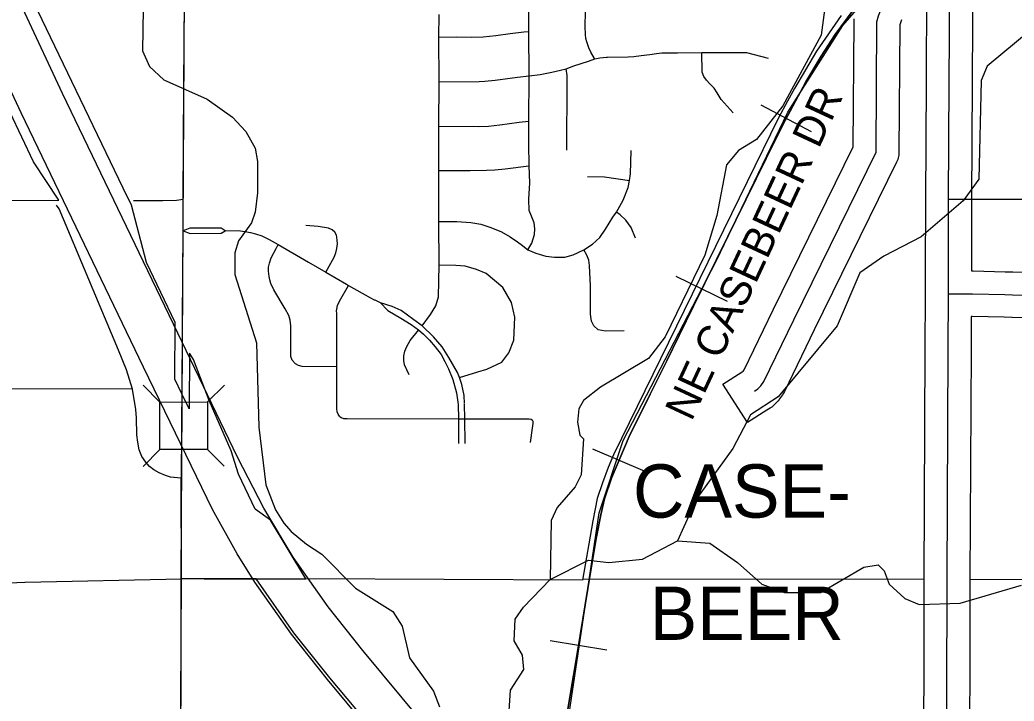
# Model space of a CAD drawing. Extents: x -1403959 to 81668, y -1400582 to 11018.
# Drawn here: x 7754 to 7880.3, y 8508.9 to 8595.5 of the extents above; entities that cross this region are included whole.
import ezdxf

# ---------------------------------------------------------------- set-up
doc = ezdxf.new("R2010")
doc.units = 0
for name, color, linetype in [('tdCiCityDivCarto', 7, 'Continuous'), ('tdCiCoBndryTxt', 7, 'Continuous'), ('tdCiRRCL', 7, 'Continuous'), ('tdCiSecText', 7, 'Continuous'), ('tdCiSectLine', 7, 'Continuous'), ('tdCiSectNmbr', 7, 'Continuous'), ('tdCiSectTwpRng', 7, 'Continuous'), ('tdCoCityStreetMajor', 7, 'Continuous'), ('tdCoClipBndry', 7, 'Continuous'), ('tdCoDivCarto', 7, 'Continuous'), ('tdCoSecRteBand', 7, 'Continuous'), ('tdCoSectNmbr', 7, 'Continuous'), ('tdCoStrucSecCoName', 7, 'Continuous'), ('tdCoSurfBitum', 7, 'Continuous')]:
    doc.layers.add(name, color=color, linetype=linetype)

msp = doc.modelspace()

# ---------------------------------------------------------------- linework, layer by layer
at = {"layer": 'tdCiCityDivCarto'}
for points in [[(7768.27, 8548.56), (7767.5, 8551.03), (7766.5, 8553.5), (7758.95, 8571.48), (7758.61, 8571.93)], [(7774.51, 8537.27), (7774.64, 8555.38)], [(7774.43, 8537.24), (7773.09, 8537.37), (7772.48, 8537.59), (7771.64, 8537.91), (7770.97, 8538.29), (7770.41, 8538.72), (7769.96, 8539.26), (7769.47, 8540), (7769.11, 8540.84), (7768.93, 8541.81), (7768.82, 8542.74), (7768.77, 8544.93), (7768.68, 8545.96), (7768.27, 8548.56)], [(7768.27, 8548.56), (7768.27, 8548.56)], [(7774.51, 8537.24), (7774.43, 8537.24)], [(7774.49, 8524.47), (7774.51, 8537.24)], [(7774.51, 8537.24), (7774.51, 8537.27)]]:
    msp.add_lwpolyline(points, dxfattribs=at)
at = {"layer": 'tdCiCoBndryTxt'}
for points in [[(7847.28, 8548.32), (7847.71, 8548.59), (7848.11, 8549), (7848.48, 8549.53), (7852.28, 8557.36), (7862.74, 8578.69), (7862.85, 8595.25), (7863.05, 8596.02), (7863.43, 8596.98), (7864.87, 8598.75), (7868.6, 8603.03), (7870.81, 8605.15), (7871.17, 8605.42), (7872.13, 8605.84)], [(7871.95, 8572.66), (7872.04, 8587.55), (7872.13, 8605.84)], [(7871.93, 8560.66), (7871.95, 8572.53)], [(7871.95, 8572.53), (7871.95, 8572.62), (7871.95, 8572.66)], [(7871.75, 8524.4), (7871.9, 8553.58), (7871.93, 8560.66)], [(7871.93, 8560.66), (7874.98, 8560.68), (7879.07, 8560.59), (7880.06, 8560.56), (7890.08, 8560.5), (7902.99, 8560.56), (7908.89, 8560.56)], [(7871.13, 8403.5), (7871.12, 8409.13), (7871.18, 8428.45), (7871.47, 8451.66), (7871.66, 8481.35), (7871.7, 8492.35), (7871.7, 8493.62), (7871.7, 8494.69), (7871.75, 8524.4)]]:
    msp.add_lwpolyline(points, dxfattribs=at)
at = {"layer": 'tdCiRRCL'}
for points in [[(7908.93, 8572.65), (7871.95, 8572.66), (7872.04, 8587.55), (7872.13, 8605.78)], [(7858.3, 8596.04), (7855.18, 8591.5), (7852.35, 8586.77), (7851.49, 8585.17), (7850.33, 8583.04), (7829.39, 8540.22), (7828.68, 8538.61), (7828, 8536.64), (7827.31, 8534.68), (7826.73, 8531.82), (7825.45, 8524.3), (7790.3, 8524.45), (7785.82, 8531.89), (7783.87, 8533.3), (7781.73, 8537.77), (7780.8, 8540.74), (7778.03, 8547.1), (7776.04, 8552.33), (7775.5, 8553.15), (7775.45, 8546.06), (7774.55, 8547.96), (7773.65, 8549.83), (7773.7, 8557.04), (7770.07, 8564.66), (7768.14, 8571.94), (7767.1, 8574.11), (7756.23, 8596.63)], [(7726.88, 8572.54), (7758.9, 8572.56), (7755.68, 8577.47), (7752.73, 8583.73)], [(7799.74, 8504.24), (7793.34, 8511.87), (7788.77, 8517.6), (7783.99, 8524.46), (7774.49, 8524.47), (7774.44, 8537.26), (7773.09, 8537.37), (7772.48, 8537.59), (7771.64, 8537.91), (7770.97, 8538.29), (7770.41, 8538.72), (7769.96, 8539.26), (7769.47, 8540), (7769.11, 8540.84), (7768.93, 8541.81), (7768.82, 8542.74), (7768.77, 8544.93), (7768.68, 8545.96), (7768.27, 8548.56), (7726.89, 8548.58)]]:
    msp.add_lwpolyline(points, dxfattribs=at)
at = {"layer": 'tdCiSecText'}
for points in [[(7769.61, 8549.06), (7771.75, 8546.92), (7777.8, 8546.93)], [(7779.94, 8549.08), (7777.8, 8546.93), (7777.81, 8540.88)], [(7769.62, 8538.73), (7771.76, 8540.87), (7771.75, 8546.92)], [(7779.91, 8538.79), (7777.81, 8540.88), (7771.76, 8540.87)]]:
    msp.add_lwpolyline(points, dxfattribs=at)
at = {"layer": 'tdCiSectLine'}
for points in [[(7875.02, 8602.93), (7874.94, 8587.54), (7874.94, 8587.54), (7874.86, 8572.52), (7874.84, 8563.58), (7874.95, 8563.59), (7874.98, 8563.59), (7875.05, 8563.58), (7879.14, 8563.49), (7880.1, 8563.47), (7890.08, 8563.4)], [(7868.8, 8494.69), (7868.85, 8524.4), (7868.85, 8524.41), (7868.99, 8553.59), (7868.99, 8553.59), (7869.03, 8560.65), (7869, 8563.53), (7869.03, 8563.53), (7869.05, 8572.54), (7869.05, 8572.55), (7869.14, 8587.57), (7869.2, 8599.3)], [(7865.97, 8595.5), (7865.82, 8595.12), (7865.75, 8594.87), (7865.64, 8578.67), (7865.64, 8578.5), (7865.62, 8578.31), (7865.59, 8578.12), (7865.54, 8577.94), (7865.49, 8577.76), (7865.42, 8577.58), (7865.34, 8577.41), (7854.89, 8556.09), (7851.09, 8548.26), (7851.08, 8548.24), (7850.99, 8548.07), (7850.89, 8547.91), (7850.84, 8547.84), (7850.47, 8547.31), (7850.41, 8547.23), (7850.29, 8547.09), (7850.19, 8546.98), (7849.8, 8546.58), (7849.76, 8546.54), (7849.63, 8546.41), (7849.48, 8546.29), (7849.32, 8546.18), (7849.27, 8546.15), (7848.84, 8545.87), (7846.4, 8544.31), (7843.27, 8549.21), (7845.72, 8550.77), (7845.87, 8550.86), (7845.87, 8550.86), (7845.98, 8551.01), (7849.67, 8558.63), (7849.68, 8558.64), (7859.84, 8579.37), (7859.95, 8595.27), (7859.96, 8595.44), (7859.97, 8595.62)], [(7890.06, 8557.6), (7880.04, 8557.66), (7879.99, 8557.66), (7879.01, 8557.69), (7879, 8557.69), (7874.96, 8557.78), (7874.83, 8557.78), (7874.83, 8557.75), (7874.82, 8557.75), (7874.8, 8553.56), (7874.66, 8524.39), (7874.6, 8494.68), (7874.6, 8492.35), (7874.6, 8492.34), (7874.56, 8481.34), (7874.56, 8481.33), (7874.39, 8454.58), (7919.8, 8454.88)]]:
    msp.add_lwpolyline(points, dxfattribs=at)
at = {"layer": 'tdCiSectNmbr'}
for points in [[(7774.64, 8555.38), (7774.62, 8557.43), (7774.69, 8568.68), (7774.72, 8572.69), (7774.78, 8587.09), (7774.88, 8598.14), (7774.88, 8598.14)], [(7751.54, 8523.92), (7754.59, 8524.01), (7754.64, 8524.01), (7774.49, 8524.47)], [(7774.36, 8465.18), (7774.36, 8467.39), (7774.35, 8481.32), (7774.32, 8493.26), (7774.49, 8524.47)]]:
    msp.add_lwpolyline(points, dxfattribs=at)
at = {"layer": 'tdCiSectTwpRng'}
for points in [[(7818.48, 8566.28), (7819, 8567.11), (7819.35, 8568.2), (7819.4, 8568.94), (7819.28, 8569.71), (7818.94, 8570.56), (7818.68, 8571.28), (7818.64, 8572.71), (7818.76, 8574.8), (7818.67, 8576.93), (7818.62, 8579.76), (7818.62, 8582.62), (7818.65, 8588.4), (7818.64, 8594.01), (7818.63, 8599.8), (7818.63, 8605.47), (7818.66, 8611.32)], [(7826.98, 8590.59), (7826.49, 8591.39), (7826.23, 8591.93), (7825.98, 8592.7), (7825.87, 8593.12), (7825.81, 8593.63), (7825.79, 8594.67), (7825.81, 8596.51)], [(7805.05, 8556.6), (7806.14, 8558.03), (7806.8, 8559.15), (7807.13, 8560.3), (7807.23, 8564.3), (7807.17, 8569.87), (7807.19, 8572.59), (7807.2, 8576.36), (7807.2, 8578.7), (7807.19, 8581.98), (7807.22, 8587.6), (7807.2, 8593.31), (7807.21, 8596.19)], [(7807.2, 8593.31), (7809.41, 8593.32), (7811.38, 8593.28), (7812.83, 8593.33), (7814.41, 8593.49), (7816.27, 8593.75), (7817.98, 8593.98), (7818.62, 8594.01)], [(7818.62, 8594.01), (7818.64, 8594.01)], [(7828.62, 8590.76), (7831.22, 8590.79), (7831.96, 8590.83), (7832.91, 8590.95), (7834.01, 8591.1), (7834.84, 8591.21), (7835.5, 8591.3), (7837.52, 8591.31), (7840.59, 8591.33), (7842.54, 8591.34), (7846.26, 8591.36), (7849.03, 8590.63)], [(7844.58, 8583.68), (7843.07, 8585.38), (7842.56, 8586.24), (7842.16, 8586.83), (7841.62, 8587.36), (7841.18, 8587.82), (7840.86, 8588.28), (7840.63, 8588.87), (7840.59, 8591.33)], [(7807.22, 8587.6), (7812.31, 8587.66), (7813.05, 8587.71), (7814.35, 8587.84), (7817.16, 8588.2), (7818.65, 8588.4), (7820.04, 8588.55), (7821.55, 8588.83), (7822.63, 8589.1), (7823.35, 8589.29), (7824.35, 8589.65), (7826.18, 8590.24), (7827.02, 8590.53), (7827.66, 8590.66), (7828.49, 8590.75)], [(7828.49, 8590.75), (7828.62, 8590.76)], [(7823.45, 8578.93), (7823.5, 8587.68), (7823.48, 8588.44), (7823.35, 8589.28)], [(7807.23, 8581.98), (7812.24, 8581.93), (7813.5, 8581.99), (7814.94, 8582.17), (7817.4, 8582.5), (7818.56, 8582.61)], [(7818.56, 8582.61), (7818.62, 8582.62)], [(7823.21, 8565.35), (7824.26, 8565.63), (7825.61, 8566.26), (7826.7, 8566.98), (7827.62, 8567.82), (7828.36, 8568.89), (7829.3, 8570.44), (7829.77, 8571.07), (7830.59, 8572.56), (7831.26, 8574.18), (7831.39, 8575.06), (7831.53, 8575.91), (7831.6, 8578.91)], [(7807.2, 8576.36), (7808.23, 8576.34), (7811.16, 8576.36), (7813.26, 8576.4), (7814.32, 8576.42), (7815.61, 8576.57), (7818.6, 8576.93)], [(7826.07, 8575.59), (7828.23, 8575.53), (7831.39, 8575.06)], [(7768.41, 8572.55), (7770.58, 8572.55), (7772.13, 8572.55), (7773.88, 8572.6), (7774.72, 8572.69)], [(7807.17, 8569.87), (7809.49, 8569.86), (7811.26, 8569.74), (7812.54, 8569.51), (7813.81, 8569.12), (7815.15, 8568.55), (7816.25, 8567.94), (7817.17, 8567.27), (7817.8, 8566.8), (7818.48, 8566.28), (7819.51, 8565.84), (7820.78, 8565.48), (7821.88, 8565.35), (7822.79, 8565.35), (7823.21, 8565.35)], [(7832.18, 8567.77), (7831.6, 8569.12), (7830.94, 8570.02), (7830.21, 8570.71), (7829.77, 8571.07)], [(7780.05, 8568.69), (7779.53, 8569.01), (7775.55, 8569.03), (7774.69, 8568.68)], [(7774.69, 8568.68), (7775.58, 8568.34), (7779.53, 8568.38), (7780.05, 8568.69)], [(7780.05, 8568.69), (7781.68, 8568.71), (7782.54, 8568.59), (7783.26, 8568.49), (7783.88, 8568.3), (7784.71, 8568.04), (7785.64, 8567.59), (7786.78, 8566.93), (7790.63, 8564.7), (7792.83, 8563.42), (7795.45, 8561.91), (7795.72, 8561.75), (7798.5, 8560.17), (7798.99, 8559.93)], [(7792.83, 8563.42), (7793.89, 8565.33), (7794.1, 8565.9), (7794.22, 8566.45), (7794.32, 8567.05), (7794.25, 8567.86), (7794.18, 8568.15), (7793.96, 8568.53), (7793.65, 8568.79), (7793.15, 8569), (7791.86, 8569.22), (7790.31, 8569.34)], [(7788.93, 8551.83), (7788.57, 8552.26), (7788.4, 8552.69), (7788.38, 8553.45), (7788.38, 8556.62), (7788.31, 8557.32), (7788.12, 8557.91), (7787.66, 8558.75), (7786.23, 8561.18), (7785.85, 8561.99), (7785.71, 8562.44), (7785.64, 8562.87), (7785.56, 8563.54), (7785.56, 8564.07), (7785.66, 8564.59), (7785.87, 8565.26), (7786.54, 8566.43), (7786.78, 8566.93)], [(7830.75, 8555.97), (7828.36, 8555.92), (7827.43, 8556.11), (7826.87, 8556.62), (7826.59, 8557.18), (7826.47, 8558.09), (7826.47, 8561.7), (7826.34, 8564.26), (7826.24, 8564.94), (7825.97, 8565.59), (7825.61, 8566.26)], [(7809.8, 8550.04), (7812.16, 8550.78), (7813.28, 8551.11), (7815.17, 8551.97), (7816.08, 8553.16), (7816.73, 8554.77), (7816.83, 8557.73), (7816.4, 8559.56), (7815.33, 8561.49), (7813.18, 8563.27), (7811.97, 8563.78), (7810.54, 8564.19), (7809.34, 8564.29), (7807.23, 8564.3)], [(7794.25, 8548.56), (7794.25, 8551.45), (7794.25, 8555.67), (7794.22, 8558.17), (7794.2, 8558.51), (7794.22, 8558.72), (7794.32, 8559.2), (7794.58, 8559.75), (7795.72, 8561.75)], [(7798.99, 8559.93), (7799.04, 8559.9)], [(7799.04, 8559.9), (7799.74, 8559.56)], [(7799.77, 8559.55), (7799.74, 8559.56)], [(7799.74, 8559.56), (7800.71, 8558.56), (7802.35, 8557.57), (7803.69, 8556.78), (7804.62, 8556.09), (7805.24, 8555.54), (7805.99, 8554.79), (7806.73, 8553.92), (7807.47, 8552.96), (7807.96, 8552.09), (7808.42, 8551.15), (7808.96, 8549.8), (7809.44, 8548.09), (7809.65, 8546.6), (7809.7, 8544.77), (7809.7, 8541.65)], [(7810.43, 8546.73), (7810.4, 8547.76), (7810.13, 8549.17), (7809.8, 8550.04), (7809.57, 8550.67), (7808.44, 8552.59), (7807.61, 8553.92), (7806.53, 8555.23), (7805.05, 8556.6), (7804.03, 8557.39), (7802.39, 8558.54), (7801.26, 8559.06), (7799.77, 8559.55)], [(7803.4, 8550.4), (7802.83, 8551.64), (7802.72, 8552.22), (7802.73, 8552.81), (7802.86, 8553.38), (7803.14, 8553.98), (7803.53, 8554.74), (7804.61, 8556.07)], [(7788.93, 8551.83), (7789.31, 8551.59), (7789.79, 8551.47), (7794.25, 8551.45)], [(7794.58, 8545.11), (7794.4, 8545.36), (7794.27, 8545.69), (7794.23, 8546.1), (7794.25, 8548.56)], [(7810.52, 8541.67), (7810.5, 8544.8), (7810.44, 8546.67)], [(7794.58, 8545.11), (7794.77, 8544.96), (7795.07, 8544.84), (7795.53, 8544.82), (7809.7, 8544.77), (7810.5, 8544.8), (7818.22, 8544.78), (7818.66, 8544.78), (7818.91, 8544.75), (7819.1, 8544.62)], [(7818.82, 8541.79), (7819.09, 8543.62), (7819.15, 8544.2), (7819.16, 8544.46), (7819.1, 8544.62)]]:
    msp.add_lwpolyline(points, dxfattribs=at)
at = {"layer": 'tdCoCityStreetMajor'}
for points in [[(7777.36, 8524.47), (7790.27, 8524.46)], [(7825.44, 8524.43), (7868.85, 8524.4)], [(7874.65, 8524.39), (7919.78, 8524.37)]]:
    msp.add_lwpolyline(points, dxfattribs=at)
at = {"layer": 'tdCoClipBndry'}
msp.add_lwpolyline([(7774.36, 8364.99), (7774.33, 8427.25), (7774.46, 8524.47), (7775, 8621.23), (7775.05, 8649.25)], dxfattribs=at)
at = {"layer": 'tdCoDivCarto'}
for points in [[(7812, 8358.08), (7818.2, 8395.81), (7825.72, 8440.34), (7827.96, 8454.33), (7828.33, 8458.82), (7828.05, 8465.3), (7827.56, 8469.28), (7826.79, 8472.71), (7825.73, 8476.32), (7824.7, 8479.05), (7823.03, 8482.64), (7820.21, 8487.43), (7817.51, 8491.29), (7797.54, 8515.33), (7793.11, 8520.89), (7788.69, 8527.19), (7784.95, 8533.44), (7781.59, 8539.9), (7759.38, 8586.15), (7749.78, 8606.68)], [(7806.27, 8358.99), (7812.48, 8396.77), (7820, 8441.29), (7822.21, 8455.09), (7822.52, 8458.95), (7822.26, 8464.84), (7821.84, 8468.27), (7821.18, 8471.19), (7820.22, 8474.49), (7819.35, 8476.8), (7817.87, 8479.96), (7815.35, 8484.25), (7812.84, 8487.85), (7793.05, 8511.65), (7788.47, 8517.4), (7783.82, 8524.03), (7781.58, 8527.62), (7778.45, 8533.28), (7769.65, 8551.37), (7754.14, 8583.66), (7744.57, 8604.14)]]:
    msp.add_lwpolyline(points, dxfattribs=at)
at = {"layer": 'tdCoSecRteBand'}
for p, q in [((7854.54, 8581.27), (7848.13, 8584.67)), ((7843.87, 8559.7), (7837.35, 8562.89)), ((7833.42, 8538.1), (7826.75, 8540.95)), ((7828.51, 8515.4), (7821.35, 8516.57))]:
    msp.add_line(p, q, dxfattribs=at)
for points in [[(7821.39, 8491.39), (7827.57, 8532.85), (7830.6, 8542.02), (7842.44, 8564.81), (7851.54, 8583.76), (7858.53, 8594.78), (7871.46, 8609.63), (7882.73, 8618.97), (7892.79, 8625.72), (7908.19, 8632.49), (7910.93, 8634.78), (7946.15, 8654.89)], [(7859.82, 8596.73), (7857.55, 8593.62), (7855.77, 8590.9), (7853.81, 8587.63), (7850.86, 8582.07), (7848.75, 8577.86), (7844.91, 8570.04), (7843.88, 8567.96), (7839.53, 8559.09), (7837.73, 8555.37), (7836.15, 8552.18), (7834.05, 8547.92), (7831.38, 8542.54), (7829.11, 8537.23), (7828.23, 8534.63), (7827.76, 8532.59), (7827.19, 8529.57), (7826.45, 8525.29), (7824.8, 8515.17), (7823.84, 8509.39), (7822.68, 8502.44)], [(7822.68, 8502.44), (7823.84, 8509.39), (7824.8, 8515.17), (7826.45, 8525.29), (7827.19, 8529.57), (7827.76, 8532.59), (7828.23, 8534.63), (7829.11, 8537.23), (7831.38, 8542.54), (7834.05, 8547.92), (7836.15, 8552.18), (7837.73, 8555.37), (7839.53, 8559.09), (7843.88, 8567.96), (7844.91, 8570.04), (7848.75, 8577.86), (7850.86, 8582.07), (7853.81, 8587.63), (7855.77, 8590.9), (7857.55, 8593.62), (7859.82, 8596.73)]]:
    msp.add_lwpolyline(points, dxfattribs=at)
at = {"layer": 'tdCoSurfBitum'}
for points in [[(7769.67, 8599.63), (7769.52, 8591.54), (7770.43, 8589.56), (7772.26, 8587.88), (7777.76, 8585.43), (7780.97, 8583.14), (7782.65, 8581.3), (7783.87, 8579.17), (7784.17, 8577.49), (7784.17, 8573.52), (7783.86, 8571.07), (7783.4, 8569.7), (7781.72, 8567.41), (7781.27, 8565.88), (7781.26, 8563.14), (7784.01, 8554.43), (7784.31, 8543.74), (7785.22, 8536.41), (7786.44, 8533.21), (7787.51, 8531.53), (7788.43, 8530.46), (7790.36, 8528.85), (7792.34, 8527.6), (7796.61, 8523.26), (7801.33, 8520.31), (7802.55, 8518.45), (7803.46, 8514.43), (7806.52, 8510.16), (7807.29, 8508.17)], [(7889.51, 8600.15), (7876.84, 8589.61), (7876.08, 8587.77), (7875.79, 8575.25), (7873.81, 8572.5), (7868.47, 8567.92), (7863.73, 8565.47), (7860.68, 8563.33), (7857.79, 8556.61), (7850.31, 8547.6), (7846.8, 8545.31), (7844.52, 8541.03), (7839.94, 8534.61), (7837.5, 8529.27)], [(7856.37, 8597.99), (7855.76, 8593.56), (7850.89, 8584.55), (7847.53, 8580.27), (7845.24, 8578.89), (7843.72, 8577.06), (7842.5, 8570.65), (7840.98, 8565.61), (7835.95, 8555.22), (7833.81, 8552.47), (7827.71, 8548.8), (7825.57, 8547.12), (7824.96, 8546.05), (7824.81, 8544.37), (7825.12, 8542.69), (7825.58, 8542.24), (7825.28, 8537.66), (7824.52, 8536.13), (7822.23, 8533.53), (7821.47, 8531.85), (7821.32, 8524.37)], [(7815.99, 8505.74), (7816.29, 8510.32), (7817.97, 8512.92), (7817.82, 8514.75), (7816.75, 8516.58), (7816.9, 8519.33), (7817.96, 8520.86), (7821.32, 8524.37), (7826.2, 8526.82), (7828.8, 8526.51), (7833.08, 8526.97), (7837.5, 8529.27), (7841.63, 8528.97), (7845.14, 8526.53), (7848.2, 8523.78), (7851.1, 8522.71), (7855.68, 8522.72), (7861.18, 8525.93), (7863.01, 8526.23), (7863.77, 8525.47), (7864.39, 8523.79), (7866.37, 8521.96), (7868.21, 8521.2), (7873.4, 8521.36), (7881.19, 8523.65)]]:
    msp.add_lwpolyline(points, dxfattribs=at)

# ---------------------------------------------------------------- texts
at = {"layer": 'tdCoSectNmbr'}
msp.add_text('NE CASEBEER DR', height=3.8691, rotation=65.0149, dxfattribs=at).set_placement((7839.29, 8544.36))
at = {"layer": 'tdCoStrucSecCoName'}
for s, p in [('CASE-', (7831.85, 8532.23)), ('CASE-', (7831.85, 8532.23)), ('BEER', (7833.97, 8516.69)), ('BEER', (7833.97, 8516.69))]:
    msp.add_text(s, height=6.771, rotation=0.0003, dxfattribs=at).set_placement(p)

doc.saveas('drawing.dxf')
